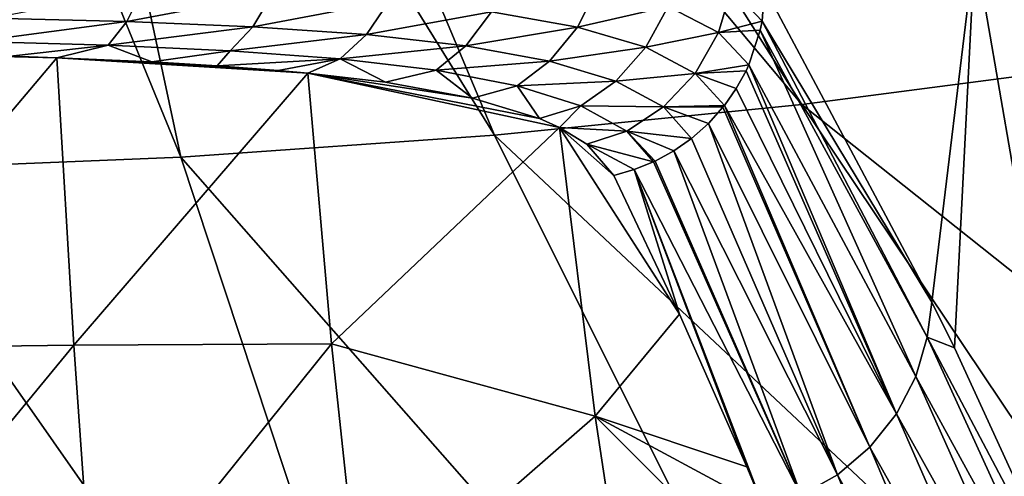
# Model space of a CAD drawing. Header units: metres. Extents: x -92 to 264, y -100 to 50.
# Tile 545 of 721: x 201.9 to 205.82, y 3.12 to 4.94. Entities that reach past the tile are written whole.
import ezdxf

# ---------------------------------------------------------------- set-up
doc = ezdxf.new("R2010")
doc.units = ezdxf.units.M
doc.layers.add('solid_21062050_01', color=7, linetype='CONTINUOUS')

msp = doc.modelspace()

# ---------------------------------------------------------------- linework, layer by layer
at = {"layer": 'solid_21062050_01'}
for points in [[(203.604004, 7.815354, 184.767273), (203.039291, 7.725092, 185.018158), (206.200806, 4.754991, 191.51181)], [(203.604004, 7.815354, 184.767273), (206.200806, 4.754991, 191.51181), (207.349258, 4.942711, 190.989807)], [(203.039291, 7.725092, 185.018158), (202.455048, 7.650528, 185.225449), (205.010895, 4.599821, 191.94339)], [(203.039291, 7.725092, 185.018158), (205.010895, 4.599821, 191.94339), (206.200806, 4.754991, 191.51181)], [(202.455048, 7.650528, 185.225449), (201.855072, 7.592139, 185.387802), (203.787521, 4.478241, 192.281677)], [(202.455048, 7.650528, 185.225449), (203.787521, 4.478241, 192.281677), (205.010895, 4.599821, 191.94339)], [(201.855072, 7.592139, 185.387802), (201.24324, 7.550301, 185.504196), (202.538956, 4.391062, 192.524414)], [(201.855072, 7.592139, 185.387802), (202.538956, 4.391062, 192.524414), (203.787521, 4.478241, 192.281677)], [(201.24324, 7.550301, 185.504196), (201.273605, 4.338863, 192.669983), (202.538956, 4.391062, 192.524414)], [(206.84787, 4.572523, 110.461136), (205.687805, 7.058738, 101.401329), (207.271851, 4.60222, 110.352921)], [(205.855469, 7.058738, 101.401329), (207.271851, 4.60222, 110.352921), (205.687805, 7.058738, 101.401329)], [(206.84787, 4.572523, 110.461136), (205.699539, 5.226477, 100.898514), (205.687805, 7.058738, 101.401329)], [(205.699539, 5.226477, 100.898514), (205.528809, 3.813783, 98.980103), (204.862976, 5.064936, 93.722267)], [(205.699539, 5.226477, 100.898514), (205.619064, 3.63123, 99.688583), (205.528809, 3.813783, 98.980103)], [(205.699539, 5.226477, 100.898514), (206.190887, 2.386523, 104.148094), (205.619064, 3.63123, 99.688583)], [(206.84787, 4.572523, 110.461136), (206.190887, 2.386523, 104.148094), (205.699539, 5.226477, 100.898514)], [(202.323502, 4.929853, 90.264175), (201.780563, 4.943027, 89.991722), (202.387985, 5.059179, 90.166168)], [(202.323502, 4.929853, 90.264175), (202.387985, 5.059179, 90.166168), (202.903397, 5.040411, 90.516541)], [(204.118103, 4.908207, 91.909866), (203.77536, 4.968413, 91.396324), (204.19986, 5.070568, 91.886826)], [(204.118103, 4.908207, 91.909866), (204.19986, 5.070568, 91.886826), (204.478333, 4.990273, 92.452812)], [(204.679825, 4.886313, 93.047684), (204.478333, 4.990273, 92.452812), (204.730576, 5.062165, 93.068924)], [(204.679825, 4.886313, 93.047684), (204.730576, 5.062165, 93.068924), (204.852448, 4.932267, 93.693756)], [(204.852448, 4.932267, 93.693756), (204.730576, 5.062165, 93.068924), (204.862976, 5.064936, 93.722267)], [(205.528809, 3.813783, 98.980103), (204.852448, 4.932267, 93.693756), (204.862976, 5.064936, 93.722267)], [(202.825211, 4.909297, 90.603722), (202.323502, 4.929853, 90.264175), (202.903397, 5.040411, 90.516541)], [(202.825211, 4.909297, 90.603722), (202.903397, 5.040411, 90.516541), (203.368256, 5.011312, 90.929146)], [(203.277618, 4.878468, 91.003494), (202.825211, 4.909297, 90.603722), (203.368256, 5.011312, 90.929146)], [(203.277618, 4.878468, 91.003494), (203.368256, 5.011312, 90.929146), (203.77536, 4.968413, 91.396324)], [(204.390472, 4.827531, 92.460846), (204.118103, 4.908207, 91.909866), (204.478333, 4.990273, 92.452812)], [(204.390472, 4.827531, 92.460846), (204.478333, 4.990273, 92.452812), (204.679825, 4.886313, 93.047684)], [(202.323502, 4.929853, 90.264175), (201.723267, 4.851305, 90.117706), (201.780563, 4.943027, 89.991722)], [(203.673569, 4.834151, 91.455978), (203.277618, 4.878468, 91.003494), (203.77536, 4.968413, 91.396324)], [(203.673569, 4.834151, 91.455978), (203.77536, 4.968413, 91.396324), (204.118103, 4.908207, 91.909866)], [(202.323502, 4.929853, 90.264175), (202.248962, 4.836527, 90.380844), (201.723267, 4.851305, 90.117706)], [(202.825211, 4.909297, 90.603722), (202.248962, 4.836527, 90.380844), (202.323502, 4.929853, 90.264175)], [(202.825211, 4.909297, 90.603722), (202.734726, 4.814227, 90.708763), (202.248962, 4.836527, 90.380844)], [(203.277618, 4.878468, 91.003494), (202.734726, 4.814227, 90.708763), (202.825211, 4.909297, 90.603722)], [(204.006561, 4.773111, 91.953064), (203.673569, 4.834151, 91.455978), (204.118103, 4.908207, 91.909866)], [(204.006561, 4.773111, 91.953064), (204.118103, 4.908207, 91.909866), (204.390472, 4.827531, 92.460846)], [(204.679825, 4.886313, 93.047684), (204.852448, 4.932267, 93.693756), (204.845261, 4.896013, 93.68644)], [(205.50972, 3.673557, 98.895813), (204.845261, 4.896013, 93.68644), (204.852448, 4.932267, 93.693756)], [(205.50972, 3.673557, 98.895813), (204.852448, 4.932267, 93.693756), (205.528809, 3.813783, 98.980103)], [(203.277618, 4.878468, 91.003494), (203.172668, 4.781752, 91.094772), (202.734726, 4.814227, 90.708763)], [(203.673569, 4.834151, 91.455978), (203.172668, 4.781752, 91.094772), (203.277618, 4.878468, 91.003494)], [(204.58699, 4.724033, 93.039505), (204.390472, 4.827531, 92.460846), (204.679825, 4.886313, 93.047684)], [(204.58699, 4.724033, 93.039505), (204.679825, 4.886313, 93.047684), (204.799469, 4.757284, 93.660454)], [(204.799469, 4.757284, 93.660454), (204.679825, 4.886313, 93.047684), (204.845261, 4.896013, 93.68644)], [(205.465256, 3.518002, 98.86097), (204.799469, 4.757284, 93.660454), (204.845261, 4.896013, 93.68644)], [(205.465256, 3.518002, 98.86097), (204.845261, 4.896013, 93.68644), (205.50972, 3.673557, 98.895813)], [(201.723267, 4.851305, 90.117706), (202.248962, 4.836527, 90.380844), (201.861176, 4.791757, 90.338692)], [(202.248962, 4.836527, 90.380844), (202.045486, 4.785721, 90.43277), (201.861176, 4.791757, 90.338692)], [(202.248962, 4.836527, 90.380844), (202.422882, 4.769533, 90.662178), (202.045486, 4.785721, 90.43277)], [(202.248962, 4.836527, 90.380844), (202.734726, 4.814227, 90.708763), (202.422882, 4.769533, 90.662178)], [(203.673569, 4.834151, 91.455978), (203.555664, 4.736168, 91.531517), (203.172668, 4.781752, 91.094772)], [(204.006561, 4.773111, 91.953064), (203.555664, 4.736168, 91.531517), (203.673569, 4.834151, 91.455978)], [(204.270645, 4.692462, 92.485977), (204.006561, 4.773111, 91.953064), (204.390472, 4.827531, 92.460846)], [(204.270645, 4.692462, 92.485977), (204.390472, 4.827531, 92.460846), (204.58699, 4.724033, 93.039505)], [(202.045486, 4.785721, 90.43277), (201.06752, 3.629089, 94.706505), (201.031738, 4.808998, 90.039131)], [(201.861176, 4.791757, 90.338692), (202.045486, 4.785721, 90.43277), (201.031738, 4.808998, 90.039131)], [(202.045486, 4.785721, 90.43277), (202.112823, 3.641696, 94.936272), (201.06752, 3.629089, 94.706505)], [(203.043961, 4.725134, 91.172997), (202.112823, 3.641696, 94.936272), (202.045486, 4.785721, 90.43277)], [(202.926392, 4.735921, 91.060928), (203.043961, 4.725134, 91.172997), (202.045486, 4.785721, 90.43277)], [(202.683334, 4.754311, 90.85347), (202.926392, 4.735921, 91.060928), (202.045486, 4.785721, 90.43277)], [(202.422882, 4.769533, 90.662178), (202.683334, 4.754311, 90.85347), (202.045486, 4.785721, 90.43277)], [(202.734726, 4.814227, 90.708763), (202.683334, 4.754311, 90.85347), (202.422882, 4.769533, 90.662178)], [(202.734726, 4.814227, 90.708763), (203.172668, 4.781752, 91.094772), (202.683334, 4.754311, 90.85347)], [(203.172668, 4.781752, 91.094772), (202.926392, 4.735921, 91.060928), (202.683334, 4.754311, 90.85347)], [(203.172668, 4.781752, 91.094772), (203.043961, 4.725134, 91.172997), (202.926392, 4.735921, 91.060928)], [(203.172668, 4.781752, 91.094772), (203.353653, 4.688525, 91.513451), (203.043961, 4.725134, 91.172997)], [(203.172668, 4.781752, 91.094772), (203.555664, 4.736168, 91.531517), (203.353653, 4.688525, 91.513451)], [(204.006561, 4.773111, 91.953064), (203.877335, 4.674542, 92.010994), (203.555664, 4.736168, 91.531517)], [(204.270645, 4.692462, 92.485977), (203.877335, 4.674542, 92.010994), (204.006561, 4.773111, 91.953064)], [(204.58699, 4.724033, 93.039505), (204.799469, 4.757284, 93.660454), (204.788956, 4.734536, 93.656517)], [(205.388428, 3.368933, 98.831245), (204.788956, 4.734536, 93.656517), (204.799469, 4.757284, 93.660454)], [(205.388428, 3.368933, 98.831245), (204.799469, 4.757284, 93.660454), (205.465256, 3.518002, 98.86097)], [(206.200806, 4.754991, 191.51181), (205.010895, 4.599821, 191.94339), (209.05983, 1.38386, 197.949493)], [(203.043961, 4.725134, 91.172997), (203.13858, 3.647135, 95.374687), (202.112823, 3.641696, 94.936272)], [(204.046646, 4.508201, 92.72068), (203.13858, 3.647135, 95.374687), (203.043961, 4.725134, 91.172997)], [(203.967087, 4.543721, 92.521217), (204.046646, 4.508201, 92.72068), (203.043961, 4.725134, 91.172997)], [(203.70018, 4.625154, 92.003494), (203.967087, 4.543721, 92.521217), (203.043961, 4.725134, 91.172997)], [(203.353653, 4.688525, 91.513451), (203.70018, 4.625154, 92.003494), (203.043961, 4.725134, 91.172997)], [(203.555664, 4.736168, 91.531517), (203.70018, 4.625154, 92.003494), (203.353653, 4.688525, 91.513451)], [(203.555664, 4.736168, 91.531517), (203.877335, 4.674542, 92.010994), (203.70018, 4.625154, 92.003494)], [(204.460526, 4.590105, 93.045135), (204.270645, 4.692462, 92.485977), (204.58699, 4.724033, 93.039505)], [(204.460526, 4.590105, 93.045135), (204.58699, 4.724033, 93.039505), (204.703079, 4.596705, 93.635132)], [(204.749756, 4.663414, 93.64492), (204.58699, 4.724033, 93.039505), (204.788956, 4.734536, 93.656517)], [(204.749756, 4.663414, 93.64492), (204.703079, 4.596705, 93.635132), (204.58699, 4.724033, 93.039505)], [(205.388428, 3.368933, 98.831245), (204.749756, 4.663414, 93.64492), (204.788956, 4.734536, 93.656517)], [(203.877335, 4.674542, 92.010994), (203.967087, 4.543721, 92.521217), (203.70018, 4.625154, 92.003494)], [(204.270645, 4.692462, 92.485977), (204.131866, 4.594294, 92.524582), (203.877335, 4.674542, 92.010994)], [(203.877335, 4.674542, 92.010994), (204.131866, 4.594294, 92.524582), (203.967087, 4.543721, 92.521217)], [(204.460526, 4.590105, 93.045135), (204.131866, 4.594294, 92.524582), (204.270645, 4.692462, 92.485977)], [(205.388428, 3.368933, 98.831245), (204.703079, 4.596705, 93.635132), (204.749756, 4.663414, 93.64492)], [(205.010895, 4.599821, 191.94339), (203.787521, 4.478241, 192.281677), (207.317596, 1.163038, 198.563858)], [(204.131866, 4.594294, 92.524582), (204.046646, 4.508201, 92.72068), (203.967087, 4.543721, 92.521217)], [(204.131866, 4.594294, 92.524582), (204.314163, 4.493597, 93.06292), (204.046646, 4.508201, 92.72068)], [(204.460526, 4.590105, 93.045135), (204.314163, 4.493597, 93.06292), (204.131866, 4.594294, 92.524582)], [(204.571884, 4.465234, 93.620148), (204.314163, 4.493597, 93.06292), (204.460526, 4.590105, 93.045135)], [(204.460526, 4.590105, 93.045135), (204.703079, 4.596705, 93.635132), (204.697006, 4.589033, 93.634087)], [(204.639114, 4.524693, 93.62606), (204.460526, 4.590105, 93.045135), (204.697006, 4.589033, 93.634087)], [(204.639114, 4.524693, 93.62606), (204.571884, 4.465234, 93.620148), (204.460526, 4.590105, 93.045135)], [(205.282059, 3.235827, 98.808754), (204.639114, 4.524693, 93.62606), (204.697006, 4.589033, 93.634087)], [(205.282059, 3.235827, 98.808754), (204.697006, 4.589033, 93.634087), (204.703079, 4.596705, 93.635132)], [(205.282059, 3.235827, 98.808754), (204.703079, 4.596705, 93.635132), (205.388428, 3.368933, 98.831245)], [(205.010895, 4.599821, 191.94339), (207.317596, 1.163038, 198.563858), (209.05983, 1.38386, 197.949493)], [(204.046646, 4.508201, 92.72068), (204.188477, 3.359699, 97.056717), (203.13858, 3.647135, 95.374687)], [(204.524475, 3.765554, 95.867981), (204.188477, 3.359699, 97.056717), (204.046646, 4.508201, 92.72068)], [(204.263245, 4.317935, 93.621109), (204.524475, 3.765554, 95.867981), (204.046646, 4.508201, 92.72068)], [(204.155334, 4.441998, 93.061584), (204.263245, 4.317935, 93.621109), (204.046646, 4.508201, 92.72068)], [(204.314163, 4.493597, 93.06292), (204.155334, 4.441998, 93.061584), (204.046646, 4.508201, 92.72068)], [(205.152573, 3.126593, 98.794823), (204.571884, 4.465234, 93.620148), (204.639114, 4.524693, 93.62606)], [(205.152573, 3.126593, 98.794823), (204.639114, 4.524693, 93.62606), (205.282059, 3.235827, 98.808754)], [(203.787521, 4.478241, 192.281677), (202.538956, 4.391062, 192.524414), (205.528961, 0.990062, 199.045319)], [(203.787521, 4.478241, 192.281677), (205.528961, 0.990062, 199.045319), (207.317596, 1.163038, 198.563858)], [(204.314163, 4.493597, 93.06292), (204.420349, 4.371934, 93.615929), (204.155334, 4.441998, 93.061584)], [(204.427063, 4.375113, 93.615898), (204.420349, 4.371934, 93.615929), (204.314163, 4.493597, 93.06292)], [(204.501968, 4.41622, 93.616867), (204.314163, 4.493597, 93.06292), (204.571884, 4.465234, 93.620148)], [(204.427063, 4.375113, 93.615898), (204.314163, 4.493597, 93.06292), (204.501968, 4.41622, 93.616867)], [(204.343185, 4.340718, 93.617424), (204.263245, 4.317935, 93.621109), (204.155334, 4.441998, 93.061584)], [(204.420349, 4.371934, 93.615929), (204.343185, 4.340718, 93.617424), (204.155334, 4.441998, 93.061584)], [(205.152573, 3.126593, 98.794823), (204.501968, 4.41622, 93.616867), (204.571884, 4.465234, 93.620148)], [(202.538956, 4.391062, 192.524414), (201.273605, 4.338863, 192.669983), (203.705353, 0.866029, 199.390823)], [(202.538956, 4.391062, 192.524414), (203.705353, 0.866029, 199.390823), (205.528961, 0.990062, 199.045319)], [(205.008804, 3.046067, 98.789734), (204.427063, 4.375113, 93.615898), (204.501968, 4.41622, 93.616867)], [(205.008804, 3.046067, 98.789734), (204.501968, 4.41622, 93.616867), (205.152573, 3.126593, 98.794823)], [(205.008804, 3.046067, 98.789734), (204.343185, 4.340718, 93.617424), (204.420349, 4.371934, 93.615929)], [(205.008804, 3.046067, 98.789734), (204.420349, 4.371934, 93.615929), (204.427063, 4.375113, 93.615898)], [(201.273605, 4.338863, 192.669983), (201.858429, 0.791725, 199.598221), (203.705353, 0.866029, 199.390823)], [(204.343185, 4.340718, 93.617424), (204.524475, 3.765554, 95.867981), (204.263245, 4.317935, 93.621109)], [(204.343185, 4.340718, 93.617424), (204.858932, 2.998913, 98.780235), (204.791916, 3.158378, 98.193779)], [(205.008804, 3.046067, 98.789734), (204.858932, 2.998913, 98.780235), (204.343185, 4.340718, 93.617424)], [(204.343185, 4.340718, 93.617424), (204.791916, 3.158378, 98.193779), (204.524475, 3.765554, 95.867981)], [(205.50972, 3.673557, 98.895813), (205.528809, 3.813783, 98.980103), (205.619064, 3.63123, 99.688583)], [(204.524475, 3.765554, 95.867981), (204.791916, 3.158378, 98.193779), (204.188477, 3.359699, 97.056717)], [(203.13858, 3.647135, 95.374687), (202.19516, 2.473602, 99.114853), (202.112823, 3.641696, 94.936272)], [(203.13858, 3.647135, 95.374687), (203.256302, 2.546331, 99.294319), (202.19516, 2.473602, 99.114853)], [(204.188477, 3.359699, 97.056717), (203.256302, 2.546331, 99.294319), (203.13858, 3.647135, 95.374687)], [(205.465256, 3.518002, 98.86097), (205.50972, 3.673557, 98.895813), (206.169815, 2.230394, 104.056435)], [(205.50972, 3.673557, 98.895813), (206.190887, 2.386523, 104.148094), (206.169815, 2.230394, 104.056435)], [(205.50972, 3.673557, 98.895813), (205.619064, 3.63123, 99.688583), (206.190887, 2.386523, 104.148094)], [(202.112823, 3.641696, 94.936272), (201.109665, 2.424123, 99.025963), (201.06752, 3.629089, 94.706505)], [(202.112823, 3.641696, 94.936272), (202.19516, 2.473602, 99.114853), (201.109665, 2.424123, 99.025963)], [(205.388428, 3.368933, 98.831245), (205.465256, 3.518002, 98.86097), (206.119186, 2.057724, 104.010147)], [(205.465256, 3.518002, 98.86097), (206.169815, 2.230394, 104.056435), (206.119186, 2.057724, 104.010147)], [(204.188477, 3.359699, 97.056717), (204.367264, 2.177884, 101.101028), (203.256302, 2.546331, 99.294319)], [(205.069275, 2.478211, 100.627304), (204.367264, 2.177884, 101.101028), (204.188477, 3.359699, 97.056717)], [(204.858932, 2.998913, 98.780235), (205.069275, 2.478211, 100.627304), (204.188477, 3.359699, 97.056717)], [(204.791916, 3.158378, 98.193779), (204.858932, 2.998913, 98.780235), (204.188477, 3.359699, 97.056717)], [(205.282059, 3.235827, 98.808754), (205.388428, 3.368933, 98.831245), (206.032471, 1.892281, 103.969894)], [(205.388428, 3.368933, 98.831245), (206.119186, 2.057724, 104.010147), (206.032471, 1.892281, 103.969894)], [(205.152573, 3.126593, 98.794823), (205.282059, 3.235827, 98.808754), (205.912872, 1.744461, 103.938446)], [(205.282059, 3.235827, 98.808754), (206.032471, 1.892281, 103.969894), (205.912872, 1.744461, 103.938446)], [(205.008804, 3.046067, 98.789734), (205.152573, 3.126593, 98.794823), (205.767593, 1.622929, 103.91761)], [(205.152573, 3.126593, 98.794823), (205.912872, 1.744461, 103.938446), (205.767593, 1.622929, 103.91761)]]:
    msp.add_3dface(points, dxfattribs=at)

doc.saveas('drawing.dxf')
